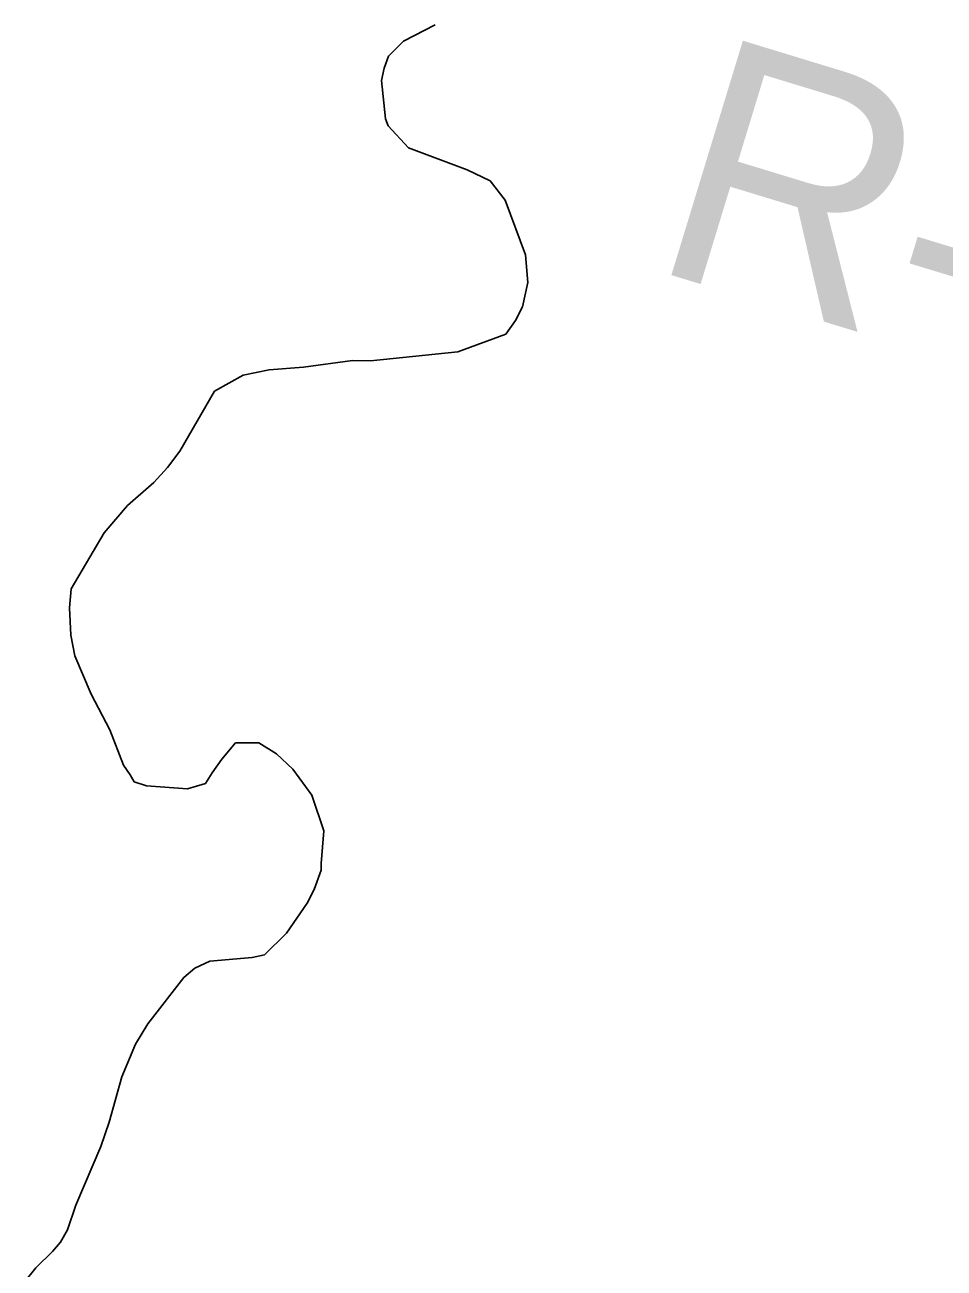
# Model space of a CAD drawing. Extents: x 3146026 to 3183936, y 897894 to 923344.
# Drawn here: x 3175155.5 to 3175466.8, y 903821.5 to 904242.5 of the extents above; entities that cross this region are included whole.
import ezdxf

# ---------------------------------------------------------------- set-up
doc = ezdxf.new("R2010")
doc.units = 0
doc.layers.add('V-RIVR-RANG-IDEN', color=7, linetype='Continuous')
doc.layers.add('V-SITE-VEGE', color=7, linetype='Continuous')

msp = doc.modelspace()

# ---------------------------------------------------------------- linework, layer by layer
at = {"layer": 'V-SITE-VEGE'}
for p, q in [((3175294.43, 904242.51), (3175283.75, 904237.02)), ((3175283.75, 904237.02), (3175278.63, 904231.96)), ((3175278.63, 904231.96), (3175277.22, 904227.8)), ((3175277.22, 904227.8), (3175276.27, 904223.64)), ((3175276.27, 904223.64), (3175277.59, 904210.67)), ((3175277.59, 904210.67), (3175278.5, 904208.35)), ((3175278.5, 904208.35), (3175285.41, 904200.9)), ((3175285.41, 904200.9), (3175305.27, 904193.39)), ((3175305.27, 904193.39), (3175313.12, 904189.64)), ((3175313.12, 904189.64), (3175318.17, 904183.13)), ((3175318.17, 904183.13), (3175325.01, 904164.58)), ((3175325.01, 904164.58), (3175325.89, 904155.31)), ((3175325.89, 904155.31), (3175323.99, 904146.99)), ((3175323.99, 904146.99), (3175321.65, 904142.38)), ((3175321.65, 904142.38), (3175318.38, 904137.76)), ((3175318.38, 904137.76), (3175302.15, 904131.84)), ((3175302.15, 904131.84), (3175272.5, 904128.76)), ((3175238.23, 904125.71), (3175229.43, 904123.91)), ((3175249.81, 904126.57), (3175238.23, 904125.71)), ((3175266.49, 904128.8), (3175249.81, 904126.57)), ((3175272.5, 904128.76), (3175266.49, 904128.8)), ((3175229.43, 904123.91), (3175219.68, 904118.41)), ((3175219.68, 904118.41), (3175207.99, 904098.11)), ((3175207.99, 904098.11), (3175203.79, 904092.57)), ((3175203.79, 904092.57), (3175199.14, 904087.51)), ((3175199.14, 904087.51), (3175190.3, 904079.69)), ((3175190.3, 904079.69), (3175182.38, 904070.47)), ((3175182.38, 904070.47), (3175171.16, 904051.56)), ((3175171.16, 904051.56), (3175170.66, 904045.08)), ((3175170.66, 904045.08), (3175171.08, 904035.82)), ((3175171.08, 904035.82), (3175172.43, 904028.87)), ((3175172.43, 904028.87), (3175177.91, 904015.88)), ((3175177.91, 904015.88), (3175184.32, 904003.81)), ((3175184.32, 904003.81), (3175188.88, 903991.75)), ((3175222.22, 903993.88), (3175226.88, 903999.4)), ((3175226.88, 903999.4), (3175234.75, 903999.36)), ((3175234.75, 903999.36), (3175240.75, 903995.62)), ((3175240.75, 903995.62), (3175246.27, 903990.5)), ((3175188.88, 903991.75), (3175191.18, 903988.49)), ((3175218.96, 903989.26), (3175222.22, 903993.88)), ((3175246.27, 903990.5), (3175252.71, 903981.67)), ((3175191.18, 903988.49), (3175192.55, 903986.17)), ((3175192.55, 903986.17), (3175196.71, 903984.76)), ((3175216.62, 903985.57), (3175218.96, 903989.26)), ((3175196.71, 903984.76), (3175210.59, 903983.76)), ((3175210.59, 903983.76), (3175216.62, 903985.57)), ((3175252.71, 903981.67), (3175256.8, 903969.61)), ((3175256.8, 903969.61), (3175255.82, 903958.5)), ((3175255.82, 903958.5), (3175255.81, 903956.19)), ((3175255.81, 903956.19), (3175253.46, 903949.72)), ((3175253.46, 903949.72), (3175251.12, 903945.11)), ((3175251.12, 903945.11), (3175244.12, 903934.96)), ((3175244.12, 903934.96), (3175236.67, 903927.6)), ((3175236.67, 903927.6), (3175232.5, 903926.7)), ((3175213.03, 903923.1), (3175209.31, 903919.88)), ((3175218.14, 903925.39), (3175213.03, 903923.1)), ((3175232.5, 903926.7), (3175218.14, 903925.39)), ((3175209.31, 903919.88), (3175197.19, 903904.21)), ((3175197.19, 903904.21), (3175192.98, 903897.29)), ((3175192.98, 903897.29), (3175188.29, 903886.21)), ((3175188.29, 903886.21), (3175184.04, 903870.96)), ((3175184.04, 903870.96), (3175181.22, 903862.64)), ((3175181.22, 903862.64), (3175172.78, 903842.78)), ((3175172.78, 903842.78), (3175169.95, 903834.47)), ((3175169.95, 903834.47), (3175167.62, 903830.31)), ((3175167.62, 903830.31), (3175164.82, 903827.09)), ((3175164.82, 903827.09), (3175159.23, 903821.56)), ((3175159.23, 903821.56), (3175155.5, 903816.95))]:
    msp.add_line(p, q, dxfattribs=at)

# ---------------------------------------------------------------- texts
at = {"layer": 'V-RIVR-RANG-IDEN'}
msp.add_text('R-301.4', height=83, rotation=343.0424, dxfattribs=at).set_placement((3175365.74, 904160.42))

doc.saveas('drawing.dxf')
